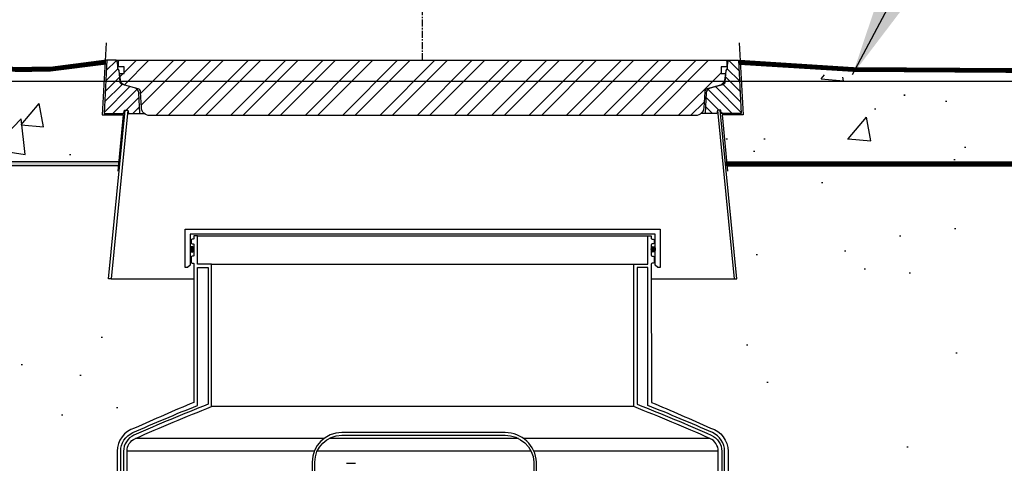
# Model space of a CAD drawing. Extents: x -285 to 5863, y 308 to 3178.
# Tile 426 of 622: x 1842 to 1912, y 957 to 988. Entities that reach past the tile are written whole.
import ezdxf

# ---------------------------------------------------------------- set-up
doc = ezdxf.new("R2010")
doc.units = 0
doc.header["$MEASUREMENT"] = 0
doc.header["$PDSIZE"] = 1
doc.linetypes.add('CENTER1', pattern=[0.6625, 0.5, -0.075, 0.0125, -0.075])
doc.layers.get('DEFPOINTS').update_dxf_attribs({"linetype": 'CONTINUOUS'})
for name, color, linetype in [('CENTERLINE', 3, 'CENTER1'), ('CONCRETE-HATCH', 2, 'CONTINUOUS'), ('DIM', 3, 'CONTINUOUS'), ('FRP-SUMP', 2, 'CONTINUOUS'), ('PEAGRAVEL-HATCH', 3, 'CONTINUOUS'), ('PROBE', 2, 'CONTINUOUS'), ('SUB-PUMP', 4, 'CONTINUOUS'), ('TANK-MANHOLE-40', 2, 'CONTINUOUS'), ('TANK-MANHOLE-COVER-40', 2, 'CONTINUOUS'), ('TANK-MANHOLE-COVER-HATCH-40', 252, 'CONTINUOUS'), ('TANK-MANHOLE-HATCH-40', 7, 'CONTINUOUS'), ('TANK-SLAB', 6, 'CONTINUOUS'), ('TEXT', 3, 'CONTINUOUS')]:
    doc.layers.add(name, color=color, linetype=linetype)
doc.layers.add('FREEZE-LINES', color=8, linetype='CONTINUOUS', plot=False)
doc.styles.add('SIMPLEX', font='simplex')
doc.dimstyles.new('DIM64', dxfattribs={"dimscale": 64, "dimtxt": 0.09375, "dimasz": 0.09375, "dimexe": 0.0625, "dimexo": 0.0625, "dimgap": 0.046875, "dimtad": 1, "dimdec": 4, "dimzin": 3, "dimdsep": 46, "dimlunit": 4, "dimtxsty": 'SIMPLEX', "dimcen": 0, "dimclrd": 256, "dimclre": 256, "dimclrt": 256, "dimadec": 0, "dimazin": 0, "dimtfac": 1, "dimtdec": 4, "dimtmove": 0, "dimatfit": 3, "dimfxl": 1, "dimfrac": 2, "dimtolj": 1, "dimtzin": 0, "dimarcsym": 0})

# ---------------------------------------------------------------- blocks, each defined once
blk = doc.blocks.new('*D10')
at = {"layer": 'DEFPOINTS', "color": 0, "transparency": 16777216}
for p in [(2160.15, 984.015), (2172.802, 984.015), (1906.632, 917.523)]:
    blk.add_point(p, dxfattribs=at)
at = {"layer": 'DIM', "lineweight": -2, "transparency": 16777216}
for p, q in [((2164.15, 984.015), (2176.802, 984.015)), ((2172.802, 923.523), (2172.802, 978.015)), ((1910.632, 917.523), (2176.802, 917.523))]:
    blk.add_line(p, q, dxfattribs=at)
at = {"layer": 'DIM', "transparency": 16777216}
for points in [[(2171.802, 978.015), (2173.802, 978.015), (2172.802, 984.015)], [(2171.802, 923.523), (2173.802, 923.523), (2172.802, 917.523)]]:
    blk.add_solid(points, dxfattribs=at)
at = {"layer": 'DIM', "transparency": 16777216, "insert": (2166.231, 950.769), "char_height": 6, "attachment_point": 5, "rotation": 90, "style": 'SIMPLEX'}
blk.add_mtext('\\A1;60"', dxfattribs=at)
blk = doc.blocks.new('*D13')
at = {"layer": 'DEFPOINTS', "color": 0, "transparency": 16777216}
for p in [(1368.547, 978.296), (2031.773, 978.015), (1368.547, 700.523)]:
    blk.add_point(p, dxfattribs=at)
at = {"layer": 'DIM', "lineweight": -2, "transparency": 16777216}
for p, q in [((1368.547, 974.296), (1368.547, 696.523)), ((2031.773, 974.015), (2031.773, 696.523)), ((2025.773, 700.523), (1374.547, 700.523))]:
    blk.add_line(p, q, dxfattribs=at)
at = {"layer": 'DIM', "transparency": 16777216}
for points in [[(1374.547, 701.523), (1374.547, 699.523), (1368.547, 700.523)], [(2025.773, 701.523), (2025.773, 699.523), (2031.773, 700.523)]]:
    blk.add_solid(points, dxfattribs=at)
at = {"layer": 'DIM', "transparency": 16777216, "insert": (1700.16, 708.095), "char_height": 6, "attachment_point": 5, "style": 'SIMPLEX'}
blk.add_mtext('\\A1;55\'-3 1/4" (F.V. TANK SLAB)', dxfattribs=at)

msp = doc.modelspace()

# ---------------------------------------------------------------- hatches: boundary and pattern name
at = {"layer": 'CONCRETE-HATCH'}
h = msp.add_hatch(dxfattribs=at)
h.set_pattern_fill('AR-CONC', color=256, scale=2.67, style=0)
h.set_pattern_definition([(50, (721.22, 12.002), (19.15085, -1.67548), [2.0025, -22.0275]), (355, (721.22, 12.002), (-3.70466, 20.08353), [1.602, -17.622]), (100.4514, (722.816, 11.862), (15.44619, 18.40805), [1.70186, -18.7205]), (46.1842, (721.22, 17.342), (28.49534, -4.41936), [3.00375, -33.04125]), (96.6356, (723.594, 16.974), (24.95547, 26.00897), [2.5528, -28.08076]), (351.1842, (721.22, 17.342), (24.9555, 26.00897), [2.403, -26.433]), (21, (723.89, 16.007), (15.93742, -10.74992), [2.0025, -22.0275]), (326, (723.89, 16.007), (6.49652, 19.3615), [1.602, -17.622]), (71.4514, (725.218, 15.111), (22.43394, 8.61158), [1.70186, -18.7205]), (37.5, (721.22, 12.002), (0.324668, 8.888266), [0, -17.4084, 0, -17.889, 0, -17.68875]), (7.5, (721.22, 12.002), (7.023957, 10.53079), [0, -10.1994, 0, -17.0079, 0, -6.74175]), (327.5, (715.266, 12.002), (14.25306, -0.602215), [0, -6.675, 0, -20.826, 0, -27.6345]), (317.5, (712.596, 12.002), (15.57107, 2.6728), [0, -8.6775, 0, -13.8306, 0, -19.6245])])
h.paths.add_polyline_path([(1848.5303, 984.84368), (1838.03509, 984.84368), (1838.03509, 978.19533), (1848.5303, 978.19533)])
h = msp.add_hatch(dxfattribs=at)
h.set_pattern_fill('AR-CONC', color=256, scale=2.67, style=0)
h.set_pattern_definition([(50, (1937.734, 980.841), (19.151, -1.6755), [2.0025, -22.0275]), (355, (1937.734, 980.841), (-3.7047, 20.0835), [1.602, -17.622]), (100.45, (1939.33, 980.701), (15.446, 18.408), [1.702, -18.7205]), (46.184, (1937.734, 986.18), (28.495, -4.419), [3.004, -33.041]), (96.636, (1940.11, 985.813), (24.955, 26.009), [2.553, -28.081]), (351.184, (1937.734, 986.18), (24.955, 26.009), [2.403, -26.433]), (21, (1940.404, 984.846), (15.9374, -10.75), [2.0025, -22.0275]), (326, (1940.404, 984.846), (6.4965, 19.3615), [1.602, -17.622]), (71.45, (1941.733, 983.95), (22.434, 8.6116), [1.702, -18.7205]), (37.5, (1937.7344, 980.841), (0.3247, 8.8883), [0, -17.4084, 0, -17.889, 0, -17.6887]), (7.5, (1937.734, 980.841), (7.024, 10.5308), [0, -10.1994, 0, -17.0079, 0, -6.7417]), (327.5, (1931.78, 980.841), (14.25306, -0.6022), [0, -6.675, 0, -20.826, 0, -27.6345]), (317.5, (1929.11, 980.841), (15.571, 2.6728), [0, -8.6775, 0, -13.8306, 0, -19.6245])])
h.paths.add_polyline_path([(1991.50554, 984.6882), (1966.85922, 983.23549), (1905.6668, 983.73346), (1897.6475, 984.73588), (1897.43893, 983.95668), (1897.05304, 983.95668), (1897.00821, 983.9299), (1896.9817, 983.87998), (1896.9817, 978.29596), (1987.33799, 978.01471), (1987.33799, 979.40527), (1988.18174, 979.40527), (1988.18174, 958.07721), (1997.52254, 958.07721), (1997.52254, 970.07721), (1991.95774, 970.07721), (1993.02257, 970.07421), (1992.74084, 981.23519), (1991.32458, 981.23519)])
h = msp.add_hatch(dxfattribs=at)
h.set_pattern_fill('AR-CONC', color=256, scale=2.67, style=0)
h.set_pattern_definition([(50, (1901.361, 979.921), (19.151, -1.675), [2.0025, -22.0275]), (355, (1901.361, 979.921), (-3.705, 20.084), [1.602, -17.622]), (100.45, (1902.957, 979.782), (15.446, 18.408), [1.702, -18.7205]), (46.18, (1901.36, 985.261), (28.495, -4.42), [3.004, -33.041]), (96.64, (1903.736, 984.893), (24.955, 26.01), [2.553, -28.081]), (351.18, (1901.36, 985.26), (24.955, 26.01), [2.403, -26.433]), (21, (1904.031, 983.926), (15.937, -10.75), [2.0025, -22.0275]), (326, (1904.031, 983.926), (6.497, 19.362), [1.602, -17.622]), (71.45, (1905.36, 983.03), (22.434, 8.612), [1.702, -18.7205]), (37.5, (1901.361, 979.921), (0.3247, 8.8883), [0, -17.4084, 0, -17.889, 0, -17.6887]), (7.5, (1901.361, 979.921), (7.024, 10.531), [0, -10.1994, 0, -17.008, 0, -6.7417]), (327.5, (1895.407, 979.921), (14.253, -0.6022), [0, -6.675, 0, -20.826, 0, -27.6345]), (317.5, (1892.737, 979.921), (15.571, 2.673), [0, -8.6775, 0, -13.8306, 0, -19.6245])])
h.paths.add_polyline_path([(1910.44416, 982.19597), (1910.41766, 982.24588), (1910.37282, 982.27266), (1909.98693, 982.27266), (1909.77901, 983.04944), (1896.73475, 983.04944), (1892.88847, 983.53023), (1893.09128, 979.94608), (1891.58722, 979.94608), (1891.90432, 976.61194), (1910.44416, 976.61194)])
at = {"layer": 'FRP-SUMP'}
h = msp.add_hatch(color=256, dxfattribs=at)
edge = h.paths.add_edge_path()
edge.add_ellipse((1854.74259, 972.07719), major_axis=(0, 0.2), ratio=0.72085956, start_angle=-71.0318319, end_angle=77.3217889, ccw=False)
edge.add_line((1854.87893, 972.1422), (1854.87893, 972.01219))
edge.add_ellipse((1854.74259, 972.07719), major_axis=(0, 0.2), ratio=0.72085956, start_angle=102.6782111, end_angle=251.0318319, ccw=False)
edge.add_line((1854.60193, 972.0333), (1854.60193, 972.12109))
h = msp.add_hatch(color=256, dxfattribs=at)
edge = h.paths.add_edge_path()
edge.add_ellipse((1887.51528, 972.07719), major_axis=(0, 0.2), ratio=0.72085956, start_angle=282.6782111, end_angle=431.0318319)
edge.add_line((1887.37893, 972.1422), (1887.37893, 972.01219))
edge.add_ellipse((1887.51528, 972.07719), major_axis=(0, 0.2), ratio=0.72085956, start_angle=108.9681681, end_angle=257.3217889)
edge.add_line((1887.65593, 972.0333), (1887.65593, 972.12109))
at = {"layer": 'PEAGRAVEL-HATCH'}
h = msp.add_hatch(dxfattribs=at)
h.set_pattern_fill('AR-SAND', color=256, scale=7.5, style=0)
h.set_pattern_definition([(37.5, (734.134, -79.281), (-0.47245, 14.45118), [0, -11.4, 0, -12.75, 0, -12.1875]), (7.5, (734.134, -79.28), (13.27333, 21.1661), [0, -6.15, 0, -10.275, 0, -3.9375]), (327.5, (724.909, -79.281), (23.35606, 0.04244), [0, -3.75, 0, -13.5, 0, -17.625]), (317.5, (724.91, -79.28), (22.54595, 6.58257), [0, -1.875, 0, -8.85, 0, -10.125])])
h.paths.add_polyline_path([(1849.76804, 958.74463), (1854.87546, 961.19654), (1854.87856, 969.98346), (1848.79982, 969.98346), (1849.53463, 978.01584), (1838.12305, 978.01584), (1838.12305, 967.21283), (1837.16043, 966.93923), (1837.10198, 965.17741), (1836.79033, 965.17741), (1836.79033, 963.30442), (1832.4233, 961.9639), (1832.36585, 960.77417), (1832.12534, 960.77417), (1832.12534, 935.26579), (1847.17617, 935.26579), (1847.23805, 935.66298), (1848.17399, 935.68083), (1848.55306, 937.00876), (1849.17181, 937.00876)])
h.paths.add_polyline_path([(1849.17181, 932.52208), (1848.55306, 932.52208), (1848.17399, 933.85075), (1847.17617, 933.8686), (1847.17617, 934.26579), (1832.12545, 934.26413), (1832.12669, 923.08616), (1832.80775, 923.03787), (1832.44993, 917.66428), (1833.14574, 915.87407), (1833.14574, 915.52327), (1834.62181, 915.52328), (1835.62181, 917.52328), (1840.62181, 917.52328), (1841.62181, 915.52328), (1841.62181, 914.52328), (1851.12181, 914.52328), (1851.12181, 915.52328), (1849.42181, 915.52328)])
h = msp.add_hatch(dxfattribs=at)
h.set_pattern_fill('AR-SAND', color=256, scale=7.5, style=0)
h.set_pattern_definition([(37.5, (1889.872, 854.523), (-0.47245, 14.4512), [0, -11.4, 0, -12.75, 0, -12.1875]), (7.5, (1889.872, 854.523), (13.2733, 21.166), [0, -6.15, 0, -10.275, 0, -3.9375]), (327.5, (1880.647, 854.523), (23.3561, 0.0424), [0, -3.75, 0, -13.5, 0, -17.625]), (317.5, (1880.647, 854.523), (22.546, 6.5826), [0, -1.875, 0, -8.85, 0, -10.125])])
edge = h.paths.add_edge_path()
edge.add_line((1987.33799, 978.01471), (1896.9817, 978.01471))
edge.add_line((1896.9817, 978.01471), (1896.9817, 976.75093))
edge.add_line((1896.9817, 976.75093), (1896.96718, 973.7036))
edge.add_line((1896.96718, 973.7036), (1892.83605, 973.7036))
edge.add_line((1892.83605, 973.7036), (1892.83605, 930.05404))
edge.add_line((1892.83605, 930.05404), (1890.12181, 930.05404))
edge.add_arc((1890.77101, 930.05404), 0.6492, 180, 270)
edge.add_line((1890.77101, 929.40484), (1890.77101, 929.05328))
edge.add_line((1890.77101, 929.05328), (1893.58221, 929.05328))
edge.add_arc((1893.58221, 923.05328), 6, 0, 90, ccw=False)
edge.add_line((1899.58221, 923.05328), (1899.58221, 915.52328))
edge.add_line((1899.58221, 915.52328), (1900.62181, 915.52328))
edge.add_line((1900.62181, 915.52328), (1901.62181, 917.52328))
edge.add_line((1901.62181, 917.52328), (1906.62181, 917.52328))
edge.add_line((1906.62181, 917.52328), (1907.62181, 915.52328))
edge.add_line((1907.62181, 915.52328), (1912.15783, 915.52328))
edge.add_arc((1909.30536, 854.52328), 61.06666, 0, 87.3226925, ccw=False)
edge.add_line((1970.37201, 854.52328), (1972.12819, 854.52328))
edge.add_line((1972.12819, 854.52328), (1997.52254, 946.07721))
edge.add_line((1997.52254, 946.07721), (1987.33799, 946.07721))
edge.add_line((1987.33799, 946.07721), (1987.33799, 978.01471))
at = {"layer": 'TANK-MANHOLE-COVER-HATCH-40'}
h = msp.add_hatch(dxfattribs=at)
h.set_pattern_fill('ANSI32', color=256, scale=5, style=0)
h.set_pattern_definition([(45, (1849.5148, 981.5875), (-1.325825, 1.325825), []), (45, (1850.3986, 981.5875), (-1.325825, 1.325825), [])])
edge = h.paths.add_edge_path()
edge.add_line((1890.5242, 981.58755), (1851.73366, 981.58755))
edge.add_arc((1851.73366, 982.1781), 0.59055, 182.9998438, 270, ccw=False)
edge.add_line((1851.14392, 982.14719), (1851.08475, 983.27639))
edge.add_arc((1850.84885, 983.26403), 0.23622, 2.9998438, 75)
edge.add_line((1850.90999, 983.4922), (1849.95737, 983.74746))
edge.add_arc((1850.05927, 984.12774), 0.3937, 186.3110293, 255, ccw=False)
edge.add_line((1849.66795, 984.08446), (1849.61319, 984.57967))
edge.add_line((1849.61319, 984.57967), (1849.92815, 984.57967))
edge.add_line((1849.92815, 984.57967), (1849.92815, 985.05211))
edge.add_line((1849.92815, 985.05211), (1849.51476, 985.05211))
edge.add_line((1849.51476, 985.05211), (1849.51476, 985.42613))
edge.add_line((1849.51476, 985.42613), (1849.5659, 985.51471))
edge.add_line((1849.5659, 985.51471), (1892.69196, 985.51471))
edge.add_line((1892.69196, 985.51471), (1892.74311, 985.42613))
edge.add_line((1892.74311, 985.42613), (1892.74311, 985.05211))
edge.add_line((1892.74311, 985.05211), (1892.32972, 985.05211))
edge.add_line((1892.32972, 985.05211), (1892.32972, 984.57967))
edge.add_line((1892.32972, 984.57967), (1892.64468, 984.57967))
edge.add_line((1892.64468, 984.57967), (1892.58991, 984.08446))
edge.add_arc((1892.1986, 984.12774), 0.3937, 285, 353.6889707, ccw=False)
edge.add_line((1892.3005, 983.74746), (1891.34788, 983.4922))
edge.add_arc((1891.40902, 983.26403), 0.23622, 105, 177.0001562)
edge.add_line((1891.17312, 983.27639), (1891.11394, 982.14719))
edge.add_arc((1890.5242, 982.1781), 0.59055, 270, 357.0001562, ccw=False)
at = {"layer": 'TANK-MANHOLE-HATCH-40', "linetype": 'Continuous'}
h = msp.add_hatch(dxfattribs=at)
h.set_pattern_fill('LINE', color=256, scale=4, angle=45, style=0)
h.set_pattern_definition([(45, (346.25, -9e-12), (-0.35355339, 0.35355339), [])])
h.paths.add_polyline_path([(1848.68799, 985.51471), (1849.34337, 985.51471, -0.36397023), (1849.42091, 985.44965), (1849.47539, 985.1407), (1849.47539, 984.92275), (1849.55413, 984.78637), (1849.62372, 983.99092, 0.31529879), (1849.79791, 983.78333), (1850.66403, 983.55126, -0.3249197), (1850.9553, 983.19157), (1851.03162, 981.73519), (1850.2257, 981.73519), (1850.18405, 981.97141), (1849.9717, 981.97141), (1849.94783, 981.97141), (1849.90618, 981.73519), (1848.48991, 981.73519)])
h = msp.add_hatch(dxfattribs=at)
h.set_pattern_fill('LINE', color=256, scale=4, angle=135, style=0)
h.set_pattern_definition([(135, (346.25, -9e-12), (-0.35355339, -0.35355339), [])])
h.paths.add_polyline_path([(1893.56988, 985.51471), (1892.9145, 985.51471, 0.36397023), (1892.83695, 985.44965), (1892.78248, 985.1407), (1892.78248, 984.92275), (1892.70374, 984.78637), (1892.63414, 983.99092, -0.31529879), (1892.45996, 983.78333), (1891.59383, 983.55126, 0.3249197), (1891.30257, 983.19157), (1891.22624, 981.73519), (1892.03216, 981.73519), (1892.07381, 981.97141), (1892.28617, 981.97141), (1892.31004, 981.97141), (1892.35169, 981.73519), (1893.76795, 981.73519)])
at = {"layer": 'TANK-SLAB'}
msp.add_hatch(color=256, dxfattribs=at).paths.add_polyline_path([(1849.60995, 978.01471), (1849.60995, 978.29596), (1837.10061, 978.29596), (1837.10061, 978.01471)])

# ---------------------------------------------------------------- linework, layer by layer
at = {"layer": 'CENTERLINE'}
msp.add_line((1871.12893, 985.51471), (1871.12893, 1029.15474), dxfattribs=at)
at = {"layer": 'DEFPOINTS'}
for points in [[(1848.63891, 986.75405), (1848.34896, 981.6301), (1849.85302, 981.6301), (1849.47246, 977.62871)], [(1848.63891, 986.75405), (1848.34896, 981.6301), (1849.85302, 981.6301), (1849.47246, 977.62871)], [(1893.61896, 986.75405), (1893.9089, 981.6301), (1892.40484, 981.6301), (1892.7854, 977.62871)], [(1893.61896, 986.75405), (1893.9089, 981.6301), (1892.40484, 981.6301), (1892.7854, 977.62871)]]:
    msp.add_lwpolyline(points, dxfattribs=at)
at = {"layer": 'FREEZE-LINES', "linetype": 'Continuous'}
msp.add_line((1931.90631, 984.01471), (1465.74807, 984.01471), dxfattribs=at)
at = {"layer": 'FRP-SUMP', "color": 7, "linetype": 'Continuous'}
for p, q in [((1855.12893, 973.03158), (1887.12893, 973.03158)), ((1856.12893, 971.03158), (1886.12893, 971.03158)), ((1886.12893, 960.8911), (1856.12893, 960.8911)), ((1864.13046, 958.63072), (1850.71681, 958.63072)), ((1877.93366, 958.63072), (1864.48083, 958.63072)), ((1891.54106, 958.63072), (1878.29381, 958.63072)), ((1863.42842, 957.71641), (1850.12181, 957.71641)), ((1878.83187, 957.71641), (1863.63157, 957.71641)), ((1892.13605, 957.71641), (1879.03837, 957.71641))]:
    msp.add_line(p, q, dxfattribs=at)
at = {"layer": 'FRP-SUMP'}
msp.add_lwpolyline([(1854.2518, 970.79038), (1854.2518, 973.51486), (1888.00606, 973.51486), (1888.00606, 970.79038), (1887.84744, 970.79038), (1887.65593, 970.95108), (1887.65593, 973.16473), (1854.60193, 973.16473), (1854.60193, 970.95108), (1854.41042, 970.79038), (1854.2518, 970.79038)], dxfattribs=at)
for points in [[(1850.12181, 944.02093), (1850.12181, 957.71638, -0.29672907), (1850.71681, 958.63069, -0.01067744), (1856.12893, 960.89107), (1856.12893, 971.03158), (1855.12893, 971.03158), (1855.12893, 973.03158), (1854.87893, 973.03158), (1854.87893, 972.8547, -0.41421356), (1854.81893, 972.7947), (1854.74893, 972.7947, 0.41421356), (1854.68893, 972.7347), (1854.68893, 972.52908, 0.41421356), (1854.75143, 972.46658), (1854.81393, 972.46658, -0.38676832), (1854.87893, 972.40408), (1854.87893, 971.65408, -0.38676832), (1854.81393, 971.59158), (1854.75143, 971.59158, 0.41421356), (1854.68893, 971.52908), (1854.68893, 971.15408, 0.41421356), (1854.75143, 971.09158), (1854.81893, 971.09158, -0.41421356), (1854.87893, 971.03158), (1854.87546, 961.19654, 0.00822165), (1850.6657, 959.35405, 0.33671624), (1849.42181, 957.71638), (1849.42181, 944.02093)], [(1892.13605, 944.02093), (1892.13605, 957.71638, 0.29672907), (1891.54106, 958.63069, 0.01067744), (1886.12893, 960.89107), (1886.12893, 971.03158), (1887.12893, 971.03158), (1887.12893, 973.03158), (1887.37893, 973.03158), (1887.37893, 972.8547, 0.41421356), (1887.43893, 972.7947), (1887.50893, 972.7947, -0.41421356), (1887.56893, 972.7347), (1887.56893, 972.52908, -0.41421356), (1887.50643, 972.46658), (1887.44393, 972.46658, 0.38676832), (1887.37893, 972.40408), (1887.37893, 971.65408, 0.38676832), (1887.44393, 971.59158), (1887.50643, 971.59158, -0.41421356), (1887.56893, 971.52908), (1887.56893, 971.15408, -0.41421356), (1887.50643, 971.09158), (1887.43893, 971.09158, 0.41421356), (1887.37893, 971.03158), (1887.38241, 961.19654, -0.00822165), (1891.59216, 959.35405, -0.33671624), (1892.83605, 957.71638), (1892.83605, 944.02093)], [(1849.67181, 944.02093), (1849.67181, 957.71638, -0.29672907), (1850.53456, 959.04213, -0.0090466), (1855.12893, 960.9786), (1855.12893, 970.78158), (1855.87893, 970.78158), (1855.87893, 961.06135, 0.01036772), (1850.61556, 958.85927, 0.29672907), (1849.87181, 957.71638), (1849.87181, 944.02093)], [(1892.58605, 944.02093), (1892.58605, 957.71638, 0.29672907), (1891.72331, 959.04213, 0.0090466), (1887.12893, 960.9786), (1887.12893, 970.78158), (1886.37893, 970.78158), (1886.37893, 961.06135, -0.01036772), (1891.64231, 958.85927, -0.29672907), (1892.38605, 957.71638), (1892.38605, 944.02093)]]:
    msp.add_lwpolyline(points, format="xyb", dxfattribs=at)
at = {"layer": 'FRP-SUMP', "extrusion": (0, 0, -1)}
msp.add_ellipse((1854.74259, 972.07719), major_axis=(0, 0.2), ratio=0.72085956, dxfattribs=at)
at = {"layer": 'FRP-SUMP'}
msp.add_ellipse((1887.51528, 972.07719), major_axis=(0, 0.2), ratio=0.72085956, dxfattribs=at)
at = {"layer": 'PROBE'}
msp.add_lwpolyline([(1879.22268, 952.8353), (1879.22268, 956.94771, 0.40047434), (1876.98758, 959.04146), (1865.37596, 959.04146, 0.41421356), (1863.28221, 956.94771), (1863.28221, 955.60582), (1863.46971, 955.60582), (1863.46971, 956.94771, -0.41421356), (1865.37596, 958.85396), (1876.98758, 958.85396, -0.39914995), (1879.03518, 956.94771), (1879.03518, 952.8353)], format="xyb", close=True, dxfattribs=at)
at = {"layer": 'SUB-PUMP', "color": 2, "linetype": 'Continuous'}
msp.add_line((1865.70988, 956.861), (1866.35939, 956.861), dxfattribs=at)
at = {"layer": 'TANK-MANHOLE-40', "color": 7}
for p, q in [((1849.34337, 985.51471), (1892.9145, 985.51471)), ((1851.03162, 981.73519), (1851.34305, 981.73519)), ((1891.22624, 981.73519), (1890.91482, 981.73519))]:
    msp.add_line(p, q, dxfattribs=at)
at = {"layer": 'TANK-MANHOLE-40', "color": 7, "linetype": 'Continuous'}
for p, q in [((1848.98831, 969.98346), (1854.87857, 969.98346)), ((1887.3793, 969.98346), (1893.26956, 969.98346))]:
    msp.add_line(p, q, dxfattribs=at)
at = {"layer": 'TANK-MANHOLE-40', "linetype": 'Continuous'}
for points in [[(1850.18405, 981.97141), (1850.2257, 981.73519), (1851.03162, 981.73519), (1850.9553, 983.19157, 0.3249197), (1850.66403, 983.55126), (1849.79791, 983.78333, -0.31529879), (1849.62372, 983.99092), (1849.55413, 984.78637), (1849.47539, 984.92275), (1849.47539, 985.1407), (1849.42091, 985.44965, 0.36397023), (1849.34337, 985.51471), (1848.68799, 985.51471), (1848.48991, 981.73519), (1849.90618, 981.73519), (1849.94783, 981.97141)], [(1892.07381, 981.97141), (1892.03216, 981.73519), (1891.22624, 981.73519), (1891.30257, 983.19157, -0.3249197), (1891.59383, 983.55126), (1892.45996, 983.78333, 0.31529879), (1892.63414, 983.99092), (1892.70374, 984.78637), (1892.78248, 984.92275), (1892.78248, 985.1407), (1892.83695, 985.44965, -0.36397023), (1892.9145, 985.51471), (1893.56988, 985.51471), (1893.76795, 981.73519), (1892.35169, 981.73519), (1892.31004, 981.97141)]]:
    msp.add_lwpolyline(points, format="xyb", close=True, dxfattribs=at)
for points in [[(1850.17581, 981.97141), (1848.98831, 969.98346), (1848.79982, 969.98346), (1849.98732, 981.97141)], [(1892.08206, 981.97141), (1893.26956, 969.98346), (1893.45804, 969.98346), (1892.27054, 981.97141)]]:
    msp.add_lwpolyline(points, close=True, dxfattribs=at)
at = {"layer": 'TANK-MANHOLE-COVER-40', "linetype": 'Continuous'}
msp.add_lwpolyline([(1890.5242, 981.58755), (1851.73366, 981.58755, -0.39896034), (1851.14392, 982.14719), (1851.08475, 983.27639, 0.32492045), (1850.90999, 983.4922), (1849.95737, 983.74746, -0.30902091), (1849.66795, 984.08446), (1849.61319, 984.57967), (1849.92815, 984.57967), (1849.92815, 985.05211), (1849.51476, 985.05211), (1849.51476, 985.42613), (1849.5659, 985.51471), (1892.69196, 985.51471), (1892.74311, 985.42613), (1892.74311, 985.05211), (1892.32972, 985.05211), (1892.32972, 984.57967), (1892.64468, 984.57967), (1892.58991, 984.08446, -0.30902091), (1892.3005, 983.74746), (1891.34788, 983.4922, 0.32492045), (1891.17312, 983.27639), (1891.11394, 982.14719, -0.39896034)], format="xyb", close=True, dxfattribs=at)
at = {"layer": 'TANK-SLAB'}
for p, q in [((1849.62324, 978.29596), (1837.10124, 978.29596)), ((1892.72194, 978.29596), (1987.33799, 978.29596)), ((1849.59538, 978.01471), (1837.10124, 978.01471)), ((1892.74869, 978.01471), (1987.33799, 978.01471))]:
    msp.add_line(p, q, dxfattribs=at)
at = {"layer": 'TANK-SLAB', "const_width": 0.29}
for points in [[(1838.19485, 985.36982), (1842.18919, 984.87053), (1844.65631, 984.87053), (1848.62884, 985.35951)], [(1893.59321, 985.36981), (1901.72353, 984.83833), (1981.07282, 984.36989)], [(1892.67246, 978.15534), (1987.33743, 978.15534)]]:
    msp.add_lwpolyline(points, dxfattribs=at)
at = {"layer": 'TANK-SLAB'}
for points in [[(1838.19485, 985.51401), (1842.18919, 985.01471), (1843.36991, 985.01471)], [(1838.20479, 985.22932), (1842.17168, 984.73346), (1843.36991, 984.73346)], [(1848.65631, 985.51471), (1844.65631, 985.01471), (1843.36991, 985.01471)], [(1848.64136, 985.22941), (1844.67382, 984.73346), (1843.36991, 984.73346)], [(1893.6368, 985.51471), (1901.73381, 985.01471), (1981.04271, 984.51403)], [(1893.65175, 985.22941), (1901.73381, 984.73346), (1981.05253, 984.23278)]]:
    msp.add_lwpolyline(points, dxfattribs=at)

# ---------------------------------------------------------------- dimensions: what is measured, and where the dimension line sits
at = {"layer": 'DIM'}
for base, p1, p2, angle, text, picture, middle in [((2172.80205, 984.01471), (1906.63193, 917.52328), (2160.15016, 984.01471), 90, '60"', '*D10', (2166.23062, 950.769)), ((1368.54722, 700.52328), (2031.77254, 978.01471), (1368.54722, 978.29596), 180, '<> (F.V. TANK SLAB)', '*D13', (1700.15988, 708.09471))]:
    dim = msp.add_linear_dim(base=base, p1=p1, p2=p2, angle=angle, text=text, dimstyle='DIM64', dxfattribs=at)
    dim.commit()
    dim.dimension.update_dxf_attribs({"geometry": picture, "text_midpoint": middle})

# ---------------------------------------------------------------- leaders
at = {"layer": 'TEXT'}
msp.add_leader([(1901.68431, 984.51471), (1952.3457, 1080.23428), (1959.10935, 1080.23428)], dimstyle='DIM64', dxfattribs=at)

doc.saveas('drawing.dxf')
